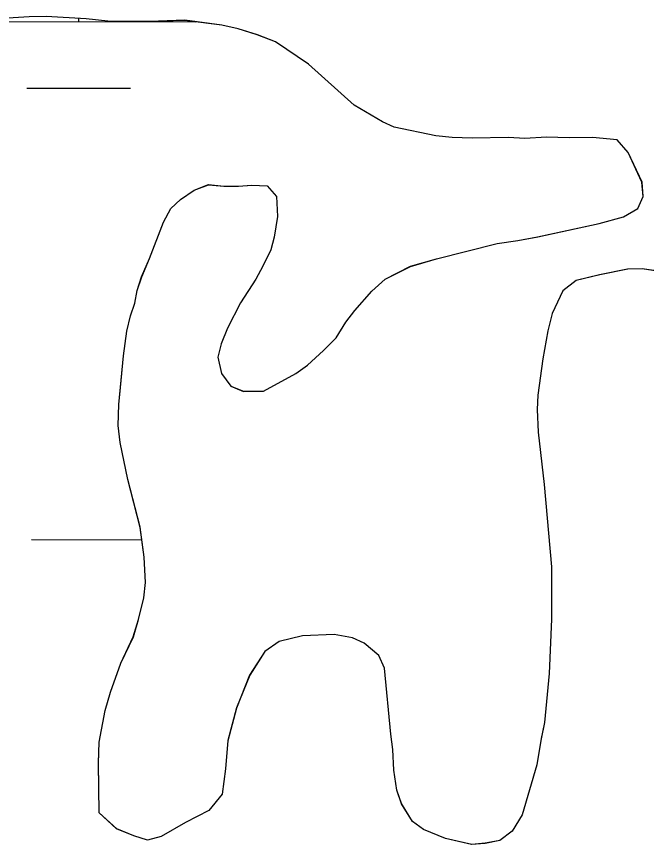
# Model space of a CAD drawing. Extents: x 3148686 to 3186545, y 916144 to 941516.
# Drawn here: x 3178305.7 to 3178451.6, y 934842.6 to 935034.5 of the extents above; entities that cross this region are included whole.
import ezdxf

# ---------------------------------------------------------------- set-up
doc = ezdxf.new("R2010")
doc.units = 0
for name, color, linetype in [('V-SITE-VEGE', 7, 'Continuous'), ('V-TOPO-SHOR', 7, 'Continuous'), ('V-WETL-SWMP', 7, 'Continuous')]:
    doc.layers.add(name, color=color, linetype=linetype)

msp = doc.modelspace()

# ---------------------------------------------------------------- linework, layer by layer
at = {"layer": 'V-SITE-VEGE'}
for p, q in [((3178308.6, 935034.44), (3178301.05, 935033.92)), ((3178312.58, 935034.48), (3178308.6, 935034.44)), ((3178321.8, 935033.97), (3178312.58, 935034.48)), ((3178326.84, 935033.4), (3178321.8, 935033.97)), ((3178336.49, 935033.31), (3178326.84, 935033.4)), ((3178344.66, 935033.61), (3178336.49, 935033.31)), ((3178353.27, 935032.46), (3178344.66, 935033.61)), ((3178357.05, 935031.67), (3178353.27, 935032.46)), ((3178361.47, 935030.25), (3178357.05, 935031.67)), ((3178365.68, 935028.63), (3178361.47, 935030.25)), ((3178373.29, 935023.48), (3178365.68, 935028.63)), ((3178383.88, 935013.96), (3178373.29, 935023.48)), ((3178390.43, 935010.06), (3178383.88, 935013.96)), ((3178393.17, 935008.84), (3178390.43, 935010.06)), ((3178402.83, 935006.86), (3178393.17, 935008.84)), ((3178406.61, 935006.48), (3178402.83, 935006.86)), ((3178411.22, 935006.33), (3178406.61, 935006.48)), ((3178419.61, 935006.43), (3178411.22, 935006.33)), ((3178423.38, 935006.27), (3178419.61, 935006.43)), ((3178428.41, 935006.54), (3178423.38, 935006.27)), ((3178433.65, 935006.39), (3178428.41, 935006.54)), ((3178439.1, 935006.45), (3178433.65, 935006.39)), ((3178444.77, 935005.89), (3178439.1, 935006.45)), ((3178447.32, 935002.99), (3178444.77, 935005.89)), ((3178450.54, 934996.11), (3178447.32, 935002.99)), ((3178346.81, 934994.23), (3178350.15, 934995.53)), ((3178350.15, 934995.53), (3178353.71, 934995.15)), ((3178353.71, 934995.15), (3178357.07, 934995.19)), ((3178357.07, 934995.19), (3178360.21, 934995.44)), ((3178360.21, 934995.44), (3178363.78, 934995.27)), ((3178363.78, 934995.27), (3178365.9, 934992.79)), ((3178450.79, 934992.76), (3178450.54, 934996.11)), ((3178343.69, 934992.1), (3178346.81, 934994.23)), ((3178365.9, 934992.79), (3178366.17, 934988.18)), ((3178449.57, 934990.02), (3178450.79, 934992.76)), ((3178341.41, 934989.98), (3178343.69, 934992.1)), ((3178339.77, 934986.81), (3178341.41, 934989.98)), ((3178446.24, 934988.1), (3178449.57, 934990.02)), ((3178336.52, 934978.39), (3178339.77, 934986.81)), ((3178366.17, 934988.18), (3178365.39, 934983.35)), ((3178440.6, 934986.56), (3178446.24, 934988.1)), ((3178426.38, 934983.45), (3178440.6, 934986.56)), ((3178365.39, 934983.35), (3178364.58, 934980.4)), ((3178421.78, 934982.56), (3178426.38, 934983.45)), ((3178402.97, 934978.35), (3178416.97, 934981.87)), ((3178416.97, 934981.87), (3178421.78, 934982.56)), ((3178364.58, 934980.4), (3178362.74, 934976.61)), ((3178334.68, 934974.17), (3178336.52, 934978.39)), ((3178396.91, 934976.6), (3178402.97, 934978.35)), ((3178362.74, 934976.61), (3178361.1, 934973.65)), ((3178391.08, 934973.6), (3178396.91, 934976.6)), ((3178447.22, 934975.95), (3178440.74, 934974.61)), ((3178450.58, 934975.99), (3178447.22, 934975.95)), ((3178460.03, 934974.64), (3178450.58, 934975.99)), ((3178333.67, 934971.02), (3178334.68, 934974.17)), ((3178361.1, 934973.65), (3178357.6, 934968.16)), ((3178387.96, 934970.83), (3178391.08, 934973.6)), ((3178435.31, 934973.29), (3178432.19, 934970.95)), ((3178440.74, 934974.61), (3178435.31, 934973.29)), ((3178333.08, 934968.08), (3178333.67, 934971.02)), ((3178384.04, 934966.39), (3178387.96, 934970.83)), ((3178432.19, 934970.95), (3178429.74, 934965.68)), ((3178332.07, 934965.13), (3178333.08, 934968.08)), ((3178357.6, 934968.16), (3178354.53, 934962.25)), ((3178381.97, 934963.64), (3178384.04, 934966.39)), ((3178429.74, 934965.68), (3178428.74, 934961.68)), ((3178331.27, 934961.56), (3178332.07, 934965.13)), ((3178379.71, 934960.04), (3178381.97, 934963.64)), ((3178354.53, 934962.25), (3178353.11, 934958.67)), ((3178428.74, 934961.68), (3178427.56, 934955.17)), ((3178330.5, 934955.89), (3178331.27, 934961.56)), ((3178376.81, 934957.08), (3178379.71, 934960.04)), ((3178353.11, 934958.67), (3178352.31, 934955.52)), ((3178329.38, 934944.56), (3178330.5, 934955.89)), ((3178373.08, 934953.68), (3178376.81, 934957.08)), ((3178352.31, 934955.52), (3178353.19, 934951.76)), ((3178427.56, 934955.17), (3178426.41, 934946.77)), ((3178370.38, 934951.76), (3178373.08, 934953.68)), ((3178353.19, 934951.76), (3178355.32, 934948.85)), ((3178362.88, 934947.68), (3178370.38, 934951.76)), ((3178355.32, 934948.85), (3178358.27, 934947.63)), ((3178358.27, 934947.63), (3178362.88, 934947.68)), ((3178426.41, 934946.77), (3178426.24, 934943.42)), ((3178329.23, 934939.73), (3178329.38, 934944.56)), ((3178426.24, 934943.42), (3178426.51, 934938.18)), ((3178329.7, 934935.75), (3178329.23, 934939.73)), ((3178426.51, 934938.18), (3178427.92, 934926.04)), ((3178331.48, 934927.18), (3178329.7, 934935.75)), ((3178334.34, 934916.11), (3178331.48, 934927.18)), ((3178427.92, 934926.04), (3178429.61, 934906.99)), ((3178335.26, 934909.2), (3178334.34, 934916.11)), ((3178335.54, 934903.34), (3178335.26, 934909.2)), ((3178429.61, 934906.99), (3178429.55, 934894.83)), ((3178335.16, 934899.77), (3178335.54, 934903.34)), ((3178333.96, 934894.72), (3178335.16, 934899.77)), ((3178332.75, 934890.73), (3178333.96, 934894.72)), ((3178429.55, 934894.83), (3178429.07, 934882.25)), ((3178329.9, 934884.61), (3178332.75, 934890.73)), ((3178371.95, 934890.99), (3178366.52, 934889.67)), ((3178379.28, 934891.29), (3178371.95, 934890.99)), ((3178383.49, 934890.5), (3178379.28, 934891.29)), ((3178366.52, 934889.67), (3178363.19, 934887.32)), ((3178386.23, 934889.27), (3178383.49, 934890.5)), ((3178389.61, 934886.38), (3178386.23, 934889.27)), ((3178363.19, 934887.32), (3178359.69, 934881.83)), ((3178390.91, 934883.46), (3178389.61, 934886.38)), ((3178327.46, 934877.88), (3178329.9, 934884.61)), ((3178392.35, 934868.18), (3178390.91, 934883.46)), ((3178359.69, 934881.83), (3178356.64, 934874.24)), ((3178429.07, 934882.25), (3178427.95, 934870.91)), ((3178326.26, 934873.67), (3178327.46, 934877.88)), ((3178324.88, 934866.32), (3178326.26, 934873.67)), ((3178356.64, 934874.24), (3178354.64, 934866.67)), ((3178427.95, 934870.91), (3178427.16, 934867.13)), ((3178392.81, 934864.62), (3178392.35, 934868.18)), ((3178324.73, 934861.49), (3178324.88, 934866.32)), ((3178354.64, 934866.67), (3178354.09, 934860.17)), ((3178427.16, 934867.13), (3178426.18, 934861.04)), ((3178393.08, 934859.8), (3178392.81, 934864.62)), ((3178324.86, 934849.96), (3178324.73, 934861.49)), ((3178354.09, 934860.17), (3178353.32, 934854.29)), ((3178426.18, 934861.04), (3178422.76, 934849.47)), ((3178393.76, 934855.2), (3178393.08, 934859.8)), ((3178353.32, 934854.29), (3178350.22, 934850.48)), ((3178394.85, 934852.07), (3178393.76, 934855.2)), ((3178350.22, 934850.48), (3178344.81, 934847.69)), ((3178397.41, 934847.91), (3178394.85, 934852.07)), ((3178328.89, 934846.24), (3178324.86, 934849.96)), ((3178422.76, 934849.47), (3178420.5, 934845.67)), ((3178344.81, 934847.69), (3178339.18, 934844.48)), ((3178399.95, 934846.05), (3178397.41, 934847.91)), ((3178332.89, 934844.61), (3178328.89, 934846.24)), ((3178336.05, 934843.6), (3178332.89, 934844.61)), ((3178405.01, 934844.02), (3178399.95, 934846.05)), ((3178420.5, 934845.67), (3178417.59, 934843.54)), ((3178339.18, 934844.48), (3178336.05, 934843.6)), ((3178411.1, 934842.62), (3178405.01, 934844.02)), ((3178414.24, 934842.87), (3178411.1, 934842.62)), ((3178417.59, 934843.54), (3178414.24, 934842.87))]:
    msp.add_line(p, q, dxfattribs=at)
at = {"layer": 'V-TOPO-SHOR'}
for points in [[(3178350.15, 934995.53), (3178353.71, 934995.15), (3178357.07, 934995.19), (3178360.21, 934995.44), (3178363.78, 934995.27), (3178365.9, 934992.79), (3178366.17, 934988.18), (3178365.39, 934983.35), (3178364.58, 934980.4), (3178362.74, 934976.61), (3178361.1, 934973.65), (3178357.6, 934968.16), (3178354.53, 934962.25), (3178353.11, 934958.67), (3178352.31, 934955.52), (3178353.19, 934951.76), (3178355.32, 934948.85), (3178358.27, 934947.63), (3178362.88, 934947.68), (3178370.38, 934951.76), (3178373.08, 934953.68), (3178376.81, 934957.08), (3178379.71, 934960.04), (3178381.97, 934963.64), (3178384.04, 934966.39), (3178387.96, 934970.83), (3178391.08, 934973.6), (3178396.91, 934976.6), (3178402.97, 934978.35), (3178416.97, 934981.87), (3178421.78, 934982.56), (3178426.38, 934983.45), (3178440.6, 934986.56), (3178446.24, 934988.1), (3178449.57, 934990.02), (3178450.79, 934992.76), (3178450.54, 934996.11), (3178447.32, 935002.99), (3178444.77, 935005.9), (3178439.1, 935006.45), (3178433.65, 935006.39), (3178428.41, 935006.54), (3178423.38, 935006.27), (3178419.61, 935006.43), (3178411.22, 935006.33), (3178406.61, 935006.48), (3178402.83, 935006.86), (3178393.17, 935008.84), (3178390.43, 935010.06), (3178383.88, 935013.96), (3178373.29, 935023.48), (3178365.68, 935028.63), (3178361.47, 935030.25), (3178357.05, 935031.67), (3178353.27, 935032.46), (3178344.66, 935033.61), (3178336.49, 935033.31), (3178326.84, 935033.4), (3178321.8, 935033.97), (3178312.58, 935034.48), (3178308.6, 935034.44), (3178301.05, 935033.93)], [(3178460.03, 934974.64), (3178450.58, 934975.99), (3178447.22, 934975.95), (3178440.74, 934974.61), (3178435.31, 934973.29), (3178432.19, 934970.95), (3178429.74, 934965.68), (3178428.74, 934961.68), (3178427.56, 934955.17), (3178426.41, 934946.77), (3178426.24, 934943.42), (3178426.51, 934938.18), (3178427.91, 934926.04), (3178429.61, 934906.99), (3178429.55, 934894.83), (3178429.07, 934882.25), (3178427.95, 934870.91), (3178427.16, 934867.13), (3178426.18, 934861.04), (3178422.76, 934849.47), (3178420.5, 934845.67), (3178417.59, 934843.54), (3178414.24, 934842.87), (3178411.1, 934842.62), (3178405.01, 934844.02), (3178399.95, 934846.05), (3178397.41, 934847.91), (3178394.85, 934852.07), (3178393.76, 934855.2), (3178393.08, 934859.8), (3178392.81, 934864.62), (3178392.35, 934868.18), (3178390.91, 934883.46), (3178389.61, 934886.38), (3178386.22, 934889.27), (3178383.49, 934890.5), (3178379.28, 934891.29), (3178371.95, 934890.99), (3178366.52, 934889.67), (3178363.19, 934887.32), (3178359.69, 934881.83), (3178356.64, 934874.24), (3178354.64, 934866.67), (3178354.09, 934860.17), (3178353.32, 934854.29), (3178350.22, 934850.48), (3178344.8, 934847.69), (3178339.18, 934844.48), (3178336.05, 934843.6), (3178332.89, 934844.61), (3178328.89, 934846.24), (3178324.86, 934849.96), (3178324.73, 934861.49), (3178324.88, 934866.32), (3178326.26, 934873.67), (3178327.46, 934877.88), (3178329.9, 934884.61), (3178332.76, 934890.73), (3178333.96, 934894.72), (3178335.16, 934899.77), (3178335.54, 934903.34), (3178335.26, 934909.2), (3178334.34, 934916.11), (3178331.48, 934927.18), (3178329.7, 934935.75), (3178329.23, 934939.73), (3178329.38, 934944.55), (3178329.75, 934948.54), (3178330.5, 934955.89), (3178331.27, 934961.56), (3178332.07, 934965.13), (3178333.08, 934968.08), (3178333.67, 934971.02), (3178334.68, 934974.17), (3178336.52, 934978.39), (3178339.77, 934986.81), (3178341.41, 934989.98), (3178343.69, 934992.1), (3178346.81, 934994.23), (3178350.15, 934995.53)]]:
    msp.add_lwpolyline(points, dxfattribs=at)
at = {"layer": 'V-WETL-SWMP'}
for p, q in [((3178270.12, 935033.38), (3178347.1, 935033.3)), ((3178308.6, 935034.45), (3178301.06, 935033.93)), ((3178308.6, 935034.45), (3178301.06, 935033.93)), ((3178312.58, 935034.49), (3178308.6, 935034.45)), ((3178312.58, 935034.49), (3178308.6, 935034.45)), ((3178321.81, 935033.98), (3178312.58, 935034.49)), ((3178321.81, 935033.98), (3178312.58, 935034.49)), ((3178320.12, 935033.32), (3178320.12, 935034.07)), ((3178326.85, 935033.41), (3178321.81, 935033.98)), ((3178326.85, 935033.41), (3178321.81, 935033.98)), ((3178336.49, 935033.31), (3178326.85, 935033.41)), ((3178336.49, 935033.31), (3178326.85, 935033.41)), ((3178344.67, 935033.62), (3178336.49, 935033.31)), ((3178344.67, 935033.62), (3178336.49, 935033.31)), ((3178353.27, 935032.47), (3178344.67, 935033.62)), ((3178353.27, 935032.47), (3178344.67, 935033.62)), ((3178357.06, 935031.68), (3178353.27, 935032.47)), ((3178357.06, 935031.68), (3178353.27, 935032.47)), ((3178361.48, 935030.26), (3178357.06, 935031.68)), ((3178361.48, 935030.26), (3178357.06, 935031.68)), ((3178365.69, 935028.64), (3178361.48, 935030.26)), ((3178365.69, 935028.64), (3178361.48, 935030.26)), ((3178373.29, 935023.49), (3178365.69, 935028.64)), ((3178373.29, 935023.49), (3178365.69, 935028.64)), ((3178383.89, 935013.97), (3178373.29, 935023.49)), ((3178383.89, 935013.97), (3178373.29, 935023.49)), ((3178308.1, 935017.91), (3178332.1, 935017.88)), ((3178390.44, 935010.07), (3178383.89, 935013.97)), ((3178390.44, 935010.07), (3178383.89, 935013.97)), ((3178393.18, 935008.84), (3178390.44, 935010.07)), ((3178393.18, 935008.84), (3178390.44, 935010.07)), ((3178402.84, 935006.87), (3178393.18, 935008.84)), ((3178402.84, 935006.87), (3178393.18, 935008.84)), ((3178406.62, 935006.49), (3178402.84, 935006.87)), ((3178406.62, 935006.49), (3178402.84, 935006.87)), ((3178411.23, 935006.34), (3178406.62, 935006.49)), ((3178411.23, 935006.34), (3178406.62, 935006.49)), ((3178419.61, 935006.44), (3178411.23, 935006.34)), ((3178419.61, 935006.44), (3178411.23, 935006.34)), ((3178423.39, 935006.27), (3178419.61, 935006.44)), ((3178423.39, 935006.27), (3178419.61, 935006.44)), ((3178428.42, 935006.55), (3178423.39, 935006.27)), ((3178428.42, 935006.55), (3178423.39, 935006.27)), ((3178433.66, 935006.4), (3178428.42, 935006.55)), ((3178433.66, 935006.4), (3178428.42, 935006.55)), ((3178439.11, 935006.46), (3178433.66, 935006.4)), ((3178439.11, 935006.46), (3178433.66, 935006.4)), ((3178444.77, 935005.9), (3178439.11, 935006.46)), ((3178444.77, 935005.9), (3178439.11, 935006.46)), ((3178447.32, 935003), (3178444.77, 935005.9)), ((3178447.32, 935003), (3178444.77, 935005.9)), ((3178450.55, 934996.12), (3178447.32, 935003)), ((3178450.55, 934996.12), (3178447.32, 935003)), ((3178346.82, 934994.24), (3178350.16, 934995.54)), ((3178346.82, 934994.24), (3178350.16, 934995.54)), ((3178350.16, 934995.54), (3178353.72, 934995.16)), ((3178350.16, 934995.54), (3178353.72, 934995.16)), ((3178353.72, 934995.16), (3178357.08, 934995.2)), ((3178353.72, 934995.16), (3178357.08, 934995.2)), ((3178357.08, 934995.2), (3178360.22, 934995.45)), ((3178357.08, 934995.2), (3178360.22, 934995.45)), ((3178360.22, 934995.45), (3178363.78, 934995.28)), ((3178360.22, 934995.45), (3178363.78, 934995.28)), ((3178363.78, 934995.28), (3178365.91, 934992.8)), ((3178363.78, 934995.28), (3178365.91, 934992.8)), ((3178450.8, 934992.77), (3178450.55, 934996.12)), ((3178450.8, 934992.77), (3178450.55, 934996.12)), ((3178343.7, 934992.11), (3178346.82, 934994.24)), ((3178343.7, 934992.11), (3178346.82, 934994.24)), ((3178365.91, 934992.8), (3178366.17, 934988.19)), ((3178365.91, 934992.8), (3178366.17, 934988.19)), ((3178449.58, 934990.03), (3178450.8, 934992.77)), ((3178449.58, 934990.03), (3178450.8, 934992.77)), ((3178341.42, 934989.98), (3178343.7, 934992.11)), ((3178341.42, 934989.98), (3178343.7, 934992.11)), ((3178339.78, 934986.82), (3178341.42, 934989.98)), ((3178339.78, 934986.82), (3178341.42, 934989.98)), ((3178446.25, 934988.1), (3178449.58, 934990.03)), ((3178446.25, 934988.1), (3178449.58, 934990.03)), ((3178336.53, 934978.4), (3178339.78, 934986.82)), ((3178336.53, 934978.4), (3178339.78, 934986.82)), ((3178366.17, 934988.19), (3178365.39, 934983.36)), ((3178366.17, 934988.19), (3178365.39, 934983.36)), ((3178440.61, 934986.57), (3178446.25, 934988.1)), ((3178440.61, 934986.57), (3178446.25, 934988.1)), ((3178426.39, 934983.46), (3178440.61, 934986.57)), ((3178426.39, 934983.46), (3178440.61, 934986.57)), ((3178365.39, 934983.36), (3178364.59, 934980.41)), ((3178365.39, 934983.36), (3178364.59, 934980.41)), ((3178421.79, 934982.57), (3178426.39, 934983.46)), ((3178421.79, 934982.57), (3178426.39, 934983.46)), ((3178402.98, 934978.36), (3178416.98, 934981.88)), ((3178402.98, 934978.36), (3178416.98, 934981.88)), ((3178416.98, 934981.88), (3178421.79, 934982.57)), ((3178416.98, 934981.88), (3178421.79, 934982.57)), ((3178364.59, 934980.41), (3178362.75, 934976.62)), ((3178364.59, 934980.41), (3178362.75, 934976.62)), ((3178334.69, 934974.18), (3178336.53, 934978.4)), ((3178334.69, 934974.18), (3178336.53, 934978.4)), ((3178396.92, 934976.61), (3178402.98, 934978.36)), ((3178396.92, 934976.61), (3178402.98, 934978.36)), ((3178362.75, 934976.62), (3178361.11, 934973.66)), ((3178362.75, 934976.62), (3178361.11, 934973.66)), ((3178391.08, 934973.61), (3178396.92, 934976.61)), ((3178391.08, 934973.61), (3178396.92, 934976.61)), ((3178447.23, 934975.96), (3178440.75, 934974.62)), ((3178447.23, 934975.96), (3178440.75, 934974.62)), ((3178450.59, 934976), (3178447.23, 934975.96)), ((3178450.59, 934976), (3178447.23, 934975.96)), ((3178460.03, 934974.65), (3178450.59, 934976)), ((3178460.03, 934974.65), (3178450.59, 934976)), ((3178333.68, 934971.03), (3178334.69, 934974.18)), ((3178333.68, 934971.03), (3178334.69, 934974.18)), ((3178361.11, 934973.66), (3178357.61, 934968.17)), ((3178361.11, 934973.66), (3178357.61, 934968.17)), ((3178387.97, 934970.84), (3178391.08, 934973.61)), ((3178387.97, 934970.84), (3178391.08, 934973.61)), ((3178435.32, 934973.3), (3178432.2, 934970.96)), ((3178435.32, 934973.3), (3178432.2, 934970.96)), ((3178440.75, 934974.62), (3178435.32, 934973.3)), ((3178440.75, 934974.62), (3178435.32, 934973.3)), ((3178333.09, 934968.08), (3178333.68, 934971.03)), ((3178333.09, 934968.08), (3178333.68, 934971.03)), ((3178384.05, 934966.39), (3178387.97, 934970.84)), ((3178384.05, 934966.39), (3178387.97, 934970.84)), ((3178432.2, 934970.96), (3178429.75, 934965.69)), ((3178432.2, 934970.96), (3178429.75, 934965.69)), ((3178332.08, 934965.14), (3178333.09, 934968.08)), ((3178332.08, 934965.14), (3178333.09, 934968.08)), ((3178357.61, 934968.17), (3178354.54, 934962.26)), ((3178357.61, 934968.17), (3178354.54, 934962.26)), ((3178381.98, 934963.64), (3178384.05, 934966.39)), ((3178381.98, 934963.64), (3178384.05, 934966.39)), ((3178429.75, 934965.69), (3178428.75, 934961.69)), ((3178429.75, 934965.69), (3178428.75, 934961.69)), ((3178331.28, 934961.56), (3178332.08, 934965.14)), ((3178331.28, 934961.56), (3178332.08, 934965.14)), ((3178379.72, 934960.05), (3178381.98, 934963.64)), ((3178379.72, 934960.05), (3178381.98, 934963.64)), ((3178354.54, 934962.26), (3178353.12, 934958.68)), ((3178354.54, 934962.26), (3178353.12, 934958.68)), ((3178428.75, 934961.69), (3178427.57, 934955.18)), ((3178428.75, 934961.69), (3178427.57, 934955.18)), ((3178330.51, 934955.9), (3178331.28, 934961.56)), ((3178330.51, 934955.9), (3178331.28, 934961.56)), ((3178376.82, 934957.08), (3178379.72, 934960.05)), ((3178376.82, 934957.08), (3178379.72, 934960.05)), ((3178353.12, 934958.68), (3178352.32, 934955.53)), ((3178353.12, 934958.68), (3178352.32, 934955.53)), ((3178329.76, 934948.55), (3178330.51, 934955.9)), ((3178329.76, 934948.55), (3178330.51, 934955.9)), ((3178373.09, 934953.68), (3178376.82, 934957.08)), ((3178373.09, 934953.68), (3178376.82, 934957.08)), ((3178352.32, 934955.53), (3178353.2, 934951.77)), ((3178352.32, 934955.53), (3178353.2, 934951.77)), ((3178427.57, 934955.18), (3178426.41, 934946.78)), ((3178427.57, 934955.18), (3178426.41, 934946.78)), ((3178370.39, 934951.77), (3178373.09, 934953.68)), ((3178370.39, 934951.77), (3178373.09, 934953.68)), ((3178353.2, 934951.77), (3178355.33, 934948.86)), ((3178353.2, 934951.77), (3178355.33, 934948.86)), ((3178362.89, 934947.69), (3178370.39, 934951.77)), ((3178362.89, 934947.69), (3178370.39, 934951.77)), ((3178329.39, 934944.56), (3178329.76, 934948.55)), ((3178329.39, 934944.56), (3178329.76, 934948.55)), ((3178355.33, 934948.86), (3178358.28, 934947.64)), ((3178355.33, 934948.86), (3178358.28, 934947.64)), ((3178358.28, 934947.64), (3178362.89, 934947.69)), ((3178358.28, 934947.64), (3178362.89, 934947.69)), ((3178426.41, 934946.78), (3178426.24, 934943.43)), ((3178426.41, 934946.78), (3178426.24, 934943.43)), ((3178329.24, 934939.74), (3178329.39, 934944.56)), ((3178329.24, 934939.74), (3178329.39, 934944.56)), ((3178426.24, 934943.43), (3178426.52, 934938.19)), ((3178426.24, 934943.43), (3178426.52, 934938.19)), ((3178329.71, 934935.76), (3178329.24, 934939.74)), ((3178329.71, 934935.76), (3178329.24, 934939.74)), ((3178426.52, 934938.19), (3178427.92, 934926.05)), ((3178426.52, 934938.19), (3178427.92, 934926.05)), ((3178331.49, 934927.19), (3178329.71, 934935.76)), ((3178331.49, 934927.19), (3178329.71, 934935.76)), ((3178334.35, 934916.12), (3178331.49, 934927.19)), ((3178334.35, 934916.12), (3178331.49, 934927.19)), ((3178427.92, 934926.05), (3178429.62, 934906.99)), ((3178427.92, 934926.05), (3178429.62, 934906.99)), ((3178335.27, 934909.21), (3178334.35, 934916.12)), ((3178335.27, 934909.21), (3178334.35, 934916.12)), ((3178309.15, 934913.27), (3178334.73, 934913.24)), ((3178335.55, 934903.34), (3178335.27, 934909.21)), ((3178335.55, 934903.34), (3178335.27, 934909.21)), ((3178429.62, 934906.99), (3178429.56, 934894.84)), ((3178429.62, 934906.99), (3178429.56, 934894.84)), ((3178335.17, 934899.78), (3178335.55, 934903.34)), ((3178335.17, 934899.78), (3178335.55, 934903.34)), ((3178333.97, 934894.73), (3178335.17, 934899.78)), ((3178333.97, 934894.73), (3178335.17, 934899.78)), ((3178332.76, 934890.73), (3178333.97, 934894.73)), ((3178332.76, 934890.73), (3178333.97, 934894.73)), ((3178429.56, 934894.84), (3178429.08, 934882.25)), ((3178429.56, 934894.84), (3178429.08, 934882.25)), ((3178329.9, 934884.62), (3178332.76, 934890.73)), ((3178329.9, 934884.62), (3178332.76, 934890.73)), ((3178371.96, 934891), (3178366.52, 934889.67)), ((3178371.96, 934891), (3178366.52, 934889.67)), ((3178379.29, 934891.3), (3178371.96, 934891)), ((3178379.29, 934891.3), (3178371.96, 934891)), ((3178383.49, 934890.51), (3178379.29, 934891.3)), ((3178383.49, 934890.51), (3178379.29, 934891.3)), ((3178366.52, 934889.67), (3178363.2, 934887.33)), ((3178366.52, 934889.67), (3178363.2, 934887.33)), ((3178386.23, 934889.28), (3178383.49, 934890.51)), ((3178386.23, 934889.28), (3178383.49, 934890.51)), ((3178389.62, 934886.39), (3178386.23, 934889.28)), ((3178389.62, 934886.39), (3178386.23, 934889.28)), ((3178363.2, 934887.33), (3178359.7, 934881.84)), ((3178363.2, 934887.33), (3178359.7, 934881.84)), ((3178390.91, 934883.47), (3178389.62, 934886.39)), ((3178390.91, 934883.47), (3178389.62, 934886.39)), ((3178327.47, 934877.88), (3178329.9, 934884.62)), ((3178327.47, 934877.88), (3178329.9, 934884.62)), ((3178392.36, 934868.19), (3178390.91, 934883.47)), ((3178392.36, 934868.19), (3178390.91, 934883.47)), ((3178359.7, 934881.84), (3178356.65, 934874.25)), ((3178359.7, 934881.84), (3178356.65, 934874.25)), ((3178429.08, 934882.25), (3178427.96, 934870.92)), ((3178429.08, 934882.25), (3178427.96, 934870.92)), ((3178326.26, 934873.68), (3178327.47, 934877.88)), ((3178326.26, 934873.68), (3178327.47, 934877.88)), ((3178324.88, 934866.32), (3178326.26, 934873.68)), ((3178324.88, 934866.32), (3178326.26, 934873.68)), ((3178356.65, 934874.25), (3178354.64, 934866.68)), ((3178356.65, 934874.25), (3178354.64, 934866.68)), ((3178427.96, 934870.92), (3178427.16, 934867.14)), ((3178427.96, 934870.92), (3178427.16, 934867.14)), ((3178392.82, 934864.63), (3178392.36, 934868.19)), ((3178392.82, 934864.63), (3178392.36, 934868.19)), ((3178324.73, 934861.5), (3178324.88, 934866.32)), ((3178324.73, 934861.5), (3178324.88, 934866.32)), ((3178354.64, 934866.68), (3178354.09, 934860.18)), ((3178354.64, 934866.68), (3178354.09, 934860.18)), ((3178427.16, 934867.14), (3178426.19, 934861.05)), ((3178427.16, 934867.14), (3178426.19, 934861.05)), ((3178393.09, 934859.81), (3178392.82, 934864.63)), ((3178393.09, 934859.81), (3178392.82, 934864.63)), ((3178324.87, 934849.97), (3178324.73, 934861.5)), ((3178324.87, 934849.97), (3178324.73, 934861.5)), ((3178354.09, 934860.18), (3178353.33, 934854.3)), ((3178354.09, 934860.18), (3178353.33, 934854.3)), ((3178426.19, 934861.05), (3178422.77, 934849.48)), ((3178426.19, 934861.05), (3178422.77, 934849.48)), ((3178393.77, 934855.21), (3178393.09, 934859.81)), ((3178393.77, 934855.21), (3178393.09, 934859.81)), ((3178353.33, 934854.3), (3178350.23, 934850.49)), ((3178353.33, 934854.3), (3178350.23, 934850.49)), ((3178394.86, 934852.08), (3178393.77, 934855.21)), ((3178394.86, 934852.08), (3178393.77, 934855.21)), ((3178350.23, 934850.49), (3178344.81, 934847.7)), ((3178350.23, 934850.49), (3178344.81, 934847.7)), ((3178397.42, 934847.92), (3178394.86, 934852.08)), ((3178397.42, 934847.92), (3178394.86, 934852.08)), ((3178328.9, 934846.25), (3178324.87, 934849.97)), ((3178328.9, 934846.25), (3178324.87, 934849.97)), ((3178422.77, 934849.48), (3178420.51, 934845.68)), ((3178422.77, 934849.48), (3178420.51, 934845.68)), ((3178344.81, 934847.7), (3178339.19, 934844.49)), ((3178344.81, 934847.7), (3178339.19, 934844.49)), ((3178399.96, 934846.06), (3178397.42, 934847.92)), ((3178399.96, 934846.06), (3178397.42, 934847.92)), ((3178332.9, 934844.62), (3178328.9, 934846.25)), ((3178332.9, 934844.62), (3178328.9, 934846.25)), ((3178336.06, 934843.61), (3178332.9, 934844.62)), ((3178336.06, 934843.61), (3178332.9, 934844.62)), ((3178405.02, 934844.02), (3178399.96, 934846.06)), ((3178405.02, 934844.02), (3178399.96, 934846.06)), ((3178420.51, 934845.68), (3178417.6, 934843.55)), ((3178420.51, 934845.68), (3178417.6, 934843.55)), ((3178339.19, 934844.49), (3178336.06, 934843.61)), ((3178339.19, 934844.49), (3178336.06, 934843.61)), ((3178411.11, 934842.63), (3178405.02, 934844.02)), ((3178411.11, 934842.63), (3178405.02, 934844.02)), ((3178414.25, 934842.88), (3178411.11, 934842.63)), ((3178414.25, 934842.88), (3178411.11, 934842.63)), ((3178417.6, 934843.55), (3178414.25, 934842.88)), ((3178417.6, 934843.55), (3178414.25, 934842.88))]:
    msp.add_line(p, q, dxfattribs=at)
msp.add_arc((3178375.36, 935033.74), 35.25, 180.4716, 180.7115, dxfattribs=at)

doc.saveas('drawing.dxf')
